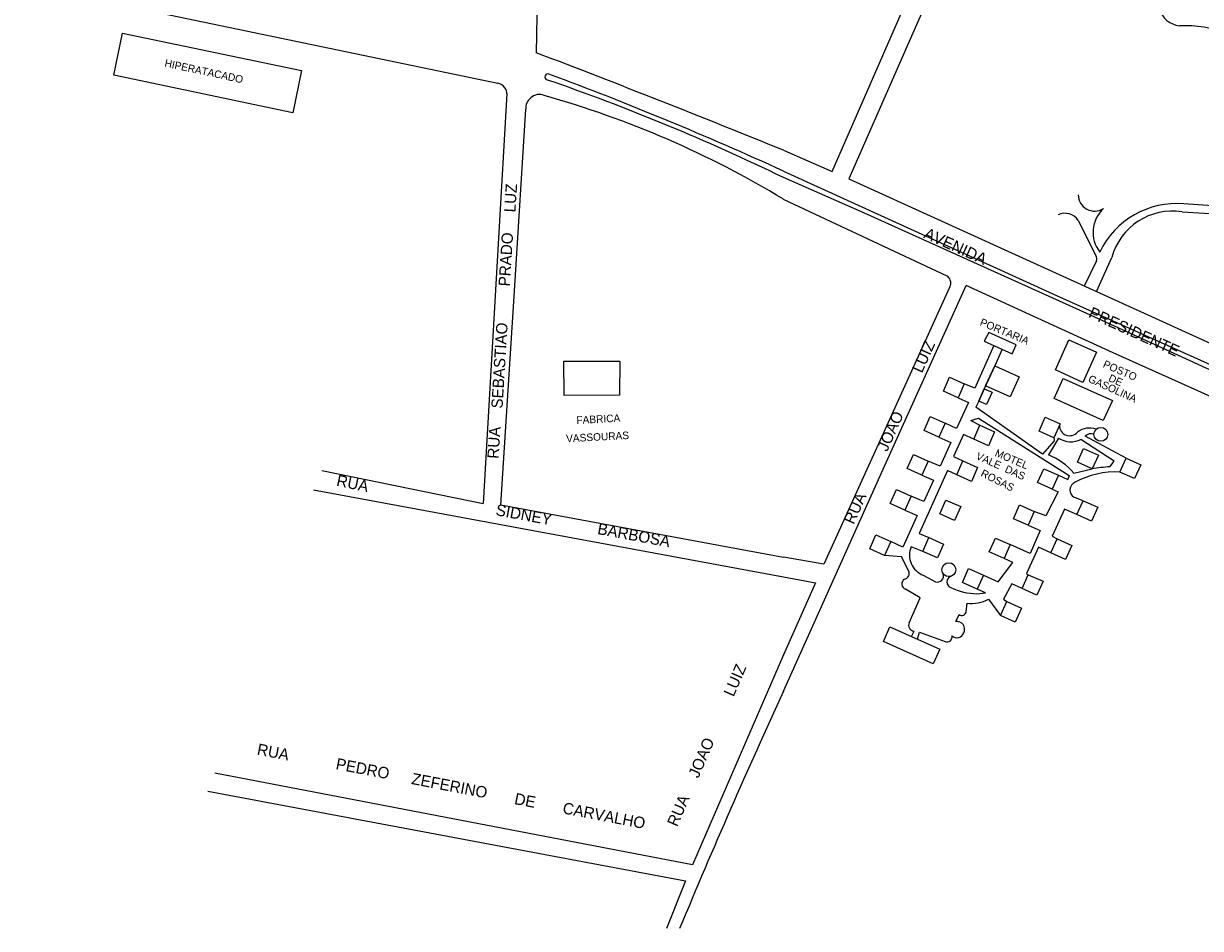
# Model space of a CAD drawing. Extents: x 325709 to 364434, y 7573432 to 7597073.
# Drawn here: x 344480 to 345102, y 7588003 to 7588481 of the extents above; entities that cross this region are included whole.
import ezdxf

# ---------------------------------------------------------------- set-up
doc = ezdxf.new("R2010")
doc.units = 0
for name, color, linetype in [('EDIFEXISTENT', 7, 'Continuous'), ('EDIFIDENTIF', 7, 'Continuous'), ('EDIFOBRAEXIS', 7, 'Continuous'), ('LOGRADOURO', 7, 'Continuous'), ('LOGRADOURO_TEXTO', 7, 'Continuous')]:
    doc.layers.add(name, color=color, linetype=linetype)

msp = doc.modelspace()

# ---------------------------------------------------------------- linework, layer by layer
at = {"layer": 'EDIFEXISTENT'}
for p, q in [((344527.43, 7588453.86), (344532.06, 7588476.09)), ((344532.06, 7588476.09), (344626.71, 7588456.36)), ((344626.71, 7588456.36), (344622.03, 7588433.92)), ((344622.03, 7588433.92), (344527.43, 7588453.86)), ((344989.92, 7588317.83), (344987.47, 7588313.21)), ((344987.47, 7588313.21), (345002.23, 7588306.6)), ((345004.36, 7588311.37), (344989.92, 7588317.83)), ((345025.03, 7588298.05), (345032.15, 7588313.96)), ((345032.15, 7588313.96), (345046.73, 7588307.44)), ((345002.23, 7588306.6), (345002.38, 7588306.94)), ((345002.38, 7588306.94), (345004.36, 7588311.37)), ((345046.73, 7588307.44), (345039.53, 7588291.36)), ((344765.39, 7588284.56), (344765.28, 7588302.65)), ((344765.28, 7588302.65), (344794.85, 7588302.61)), ((344794.85, 7588302.61), (344794.77, 7588284.68)), ((344988.19, 7588289.56), (344992.99, 7588300.28)), ((344992.99, 7588300.28), (345005.95, 7588294.48)), ((345005.95, 7588294.48), (345001.15, 7588283.76)), ((345039.53, 7588291.36), (345025.03, 7588298.05)), ((344965.84, 7588286.82), (344969.12, 7588294.17)), ((344969.12, 7588294.17), (344976.91, 7588290.68)), ((344976.91, 7588290.68), (344973.62, 7588283.34)), ((344984.52, 7588281.51), (344987.47, 7588288.12)), ((344987.47, 7588288.12), (344991.57, 7588286.29)), ((345001.15, 7588283.76), (344988.19, 7588289.56)), ((345024.46, 7588282.89), (345029.22, 7588293.52)), ((345029.22, 7588293.52), (345055.23, 7588281.88)), ((344794.77, 7588284.68), (344765.39, 7588284.56)), ((344973.62, 7588283.34), (344965.84, 7588286.82)), ((344991.57, 7588286.29), (344988.68, 7588279.85)), ((345050.39, 7588271.29), (345024.46, 7588282.89)), ((345055.23, 7588281.88), (345050.39, 7588271.29)), ((344988.68, 7588279.85), (344984.52, 7588281.51)), ((344955.66, 7588266.05), (344958.94, 7588273.4)), ((344958.94, 7588273.4), (344966.73, 7588269.91)), ((344966.73, 7588269.91), (344963.44, 7588262.57)), ((345016.45, 7588265.65), (345019.73, 7588273)), ((345019.73, 7588273), (345027.52, 7588269.51)), ((345027.52, 7588269.51), (345024.23, 7588262.17)), ((344963.44, 7588262.57), (344955.66, 7588266.05)), ((344981.87, 7588261.42), (344985.15, 7588268.77)), ((344985.15, 7588268.77), (344992.94, 7588265.28)), ((344992.94, 7588265.28), (344989.65, 7588257.94)), ((345024.23, 7588262.17), (345016.45, 7588265.65)), ((344989.65, 7588257.94), (344981.87, 7588261.42)), ((344946.72, 7588245.93), (344950, 7588253.28)), ((344950, 7588253.28), (344957.78, 7588249.79)), ((345036.69, 7588249.21), (345039.97, 7588256.55)), ((345039.97, 7588256.55), (345047.76, 7588253.07)), ((345047.76, 7588253.07), (345044.47, 7588245.72)), ((345059.14, 7588244.05), (345062.42, 7588251.4)), ((345062.42, 7588251.4), (345070.21, 7588247.91)), ((344954.5, 7588242.45), (344946.72, 7588245.93)), ((344957.78, 7588249.79), (344954.5, 7588242.45)), ((344972.92, 7588242.63), (344976.2, 7588249.97)), ((344976.2, 7588249.97), (344983.98, 7588246.49)), ((344983.98, 7588246.49), (344980.7, 7588239.14)), ((345015.64, 7588238.49), (345018.92, 7588245.83)), ((345018.92, 7588245.83), (345026.71, 7588242.35)), ((345044.47, 7588245.72), (345036.69, 7588249.21)), ((345070.21, 7588247.91), (345066.92, 7588240.57)), ((344980.7, 7588239.14), (344972.92, 7588242.63)), ((345023.43, 7588235), (345015.64, 7588238.49)), ((345026.71, 7588242.35), (345023.43, 7588235)), ((345066.92, 7588240.57), (345059.14, 7588244.05)), ((344937.73, 7588227.44), (344941.01, 7588234.79)), ((344941.01, 7588234.79), (344948.8, 7588231.3)), ((344945.52, 7588223.96), (344937.73, 7588227.44)), ((344948.8, 7588231.3), (344945.52, 7588223.96)), ((344963.95, 7588221.9), (344967.23, 7588229.24)), ((344967.23, 7588229.24), (344975.02, 7588225.76)), ((345002.85, 7588219.37), (345006.13, 7588226.72)), ((345006.13, 7588226.72), (345013.92, 7588223.23)), ((345036.37, 7588221.56), (345039.65, 7588228.9)), ((345039.65, 7588228.9), (345047.44, 7588225.42)), ((344971.74, 7588218.41), (344963.95, 7588221.9)), ((344975.02, 7588225.76), (344971.74, 7588218.41)), ((345013.92, 7588223.23), (345010.63, 7588215.89)), ((345044.16, 7588218.08), (345036.37, 7588221.56)), ((345047.44, 7588225.42), (345044.16, 7588218.08)), ((345010.63, 7588215.89), (345002.85, 7588219.37)), ((344926.97, 7588203.44), (344930.25, 7588210.78)), ((344930.25, 7588210.78), (344938.04, 7588207.3)), ((344938.04, 7588207.3), (344934.75, 7588199.95)), ((344954.93, 7588202.13), (344958.21, 7588209.48)), ((344958.21, 7588209.48), (344966, 7588205.99)), ((344990.11, 7588201.84), (344993.39, 7588209.18)), ((344993.39, 7588209.18), (345001.18, 7588205.7)), ((345022.7, 7588201.32), (345025.98, 7588208.66)), ((345025.98, 7588208.66), (345033.77, 7588205.18)), ((344934.75, 7588199.95), (344926.97, 7588203.44)), ((344962.72, 7588198.65), (344954.93, 7588202.13)), ((344966, 7588205.99), (344962.72, 7588198.65)), ((344997.9, 7588198.36), (344990.11, 7588201.84)), ((345001.18, 7588205.7), (344997.9, 7588198.36)), ((345030.48, 7588197.83), (345022.7, 7588201.32)), ((345033.77, 7588205.18), (345030.48, 7588197.83)), ((344975.91, 7588185.69), (344979.19, 7588193.03)), ((344979.19, 7588193.03), (344986.98, 7588189.55)), ((344986.98, 7588189.55), (344983.7, 7588182.21)), ((345007.46, 7588182.46), (345010.74, 7588189.8)), ((345010.74, 7588189.8), (345018.53, 7588186.32)), ((344983.7, 7588182.21), (344975.91, 7588185.69)), ((345015.24, 7588178.98), (345007.46, 7588182.46)), ((345018.53, 7588186.32), (345015.24, 7588178.98)), ((344996.04, 7588168.25), (344999.32, 7588175.59)), ((344999.32, 7588175.59), (345007.11, 7588172.11)), ((345007.11, 7588172.11), (345003.82, 7588164.76)), ((345003.82, 7588164.76), (344996.04, 7588168.25)), ((344934.2, 7588154.44), (344937.57, 7588162.18)), ((344937.57, 7588162.18), (344963.91, 7588150.39)), ((344960.49, 7588142.68), (344934.2, 7588154.44)), ((344963.91, 7588150.39), (344960.49, 7588142.68))]:
    msp.add_line(p, q, dxfattribs=at)
for centre in [(345049.04, 7588263.97), (344968.74, 7588192.42)]:
    msp.add_circle(centre, 3.67, dxfattribs=at)
at = {"layer": 'EDIFOBRAEXIS'}
for p, q in [((345092.05, 7588381.58), (345171.97, 7588376.89)), ((345173.8, 7588380.34), (345093, 7588385.84)), ((345037.11, 7588377.13), (345046.54, 7588358.13)), ((345046.78, 7588339.43), (345054.89, 7588357.44)), ((345046.77, 7588355.76), (345040.31, 7588342.38)), ((344980.29, 7588271.24), (344985.15, 7588268.77)), ((345026.73, 7588262.02), (345021.34, 7588253.24)), ((345062.42, 7588251.4), (345040.85, 7588263.02)), ((345034.88, 7588243.47), (345044.47, 7588245.72)), ((345026.71, 7588242.35), (345031.71, 7588240.09)), ((345039.65, 7588228.9), (345034.88, 7588230.74)), ((344954.93, 7588202.13), (344948.87, 7588204.58)), ((344955.23, 7588189.49), (344961.7, 7588186.04)), ((344986.98, 7588189.55), (344994.89, 7588185.97)), ((344989.71, 7588176.82), (344996.04, 7588168.25)), ((344977.86, 7588170.16), (344978.38, 7588174.78)), ((344972.37, 7588164.99), (344974.26, 7588168.7)), ((344948.95, 7588157.09), (344950.37, 7588159.92))]:
    msp.add_line(p, q, dxfattribs=at)
for points in [[(344881.39, 7588403.14), (345025.72, 7588337.48), (345293.6, 7588217.05), (345463.58, 7588141.91), (345483.86, 7588132.84)], [(345482.39, 7588130.34), (345434.87, 7588151.92), (345174.01, 7588267.28), (345041.67, 7588327.94), (344924.14, 7588380.88), (344881.39, 7588399.73)], [(344992.61, 7588310.91), (344982.47, 7588288.49), (344976.9, 7588290.63)], [(344996.97, 7588308.95), (344992.99, 7588300.28), (344987.47, 7588288.12), (344984.52, 7588281.51), (344983.07, 7588278.32)], [(344973.62, 7588283.34), (344979.08, 7588280.87), (344972.82, 7588267.03), (344966.73, 7588269.91)], [(345024.38, 7588260.52), (345018.29, 7588253.51), (344983.07, 7588278.32)], [(344980.29, 7588271.24), (344984.43, 7588272.58), (345032.42, 7588242.27), (345031.71, 7588240.09)], [(344981.87, 7588261.42), (344976.49, 7588263.86), (344971.26, 7588252.28), (344976.2, 7588249.97)], [(344963.44, 7588262.57), (344969.75, 7588259.72), (344964.1, 7588247.22), (344957.78, 7588249.79)], [(345053.84, 7588246.86), (345056.17, 7588249.81), (345038.55, 7588261.32)], [(344972.92, 7588242.63), (344968.1, 7588244.8), (344953.05, 7588211.53), (344958.21, 7588209.48)], [(344954.5, 7588242.45), (344960.59, 7588239.7), (344955.48, 7588228.41), (344948.8, 7588231.3)], [(345023.43, 7588235), (345026.61, 7588233.64), (345020.04, 7588220.9), (345013.92, 7588223.23)], [(344945.52, 7588223.96), (344952.05, 7588221.01), (344944.49, 7588204.3), (344938.04, 7588207.3)], [(345036.37, 7588221.56), (345029.83, 7588224.52), (345023.32, 7588210.12), (345025.98, 7588208.66)], [(345010.63, 7588215.89), (345017.05, 7588213.13), (345011.67, 7588200.99), (345001.18, 7588205.7)], [(345022.7, 7588201.32), (345016.1, 7588204.3), (345009.83, 7588190.44), (345010.74, 7588189.8)], [(344947.67, 7588191.73), (344943.73, 7588199.23), (344934.75, 7588199.95)], [(344994.89, 7588185.97), (345002.61, 7588196.22), (344997.9, 7588198.36)], [(345007.46, 7588182.46), (345002.11, 7588184.87), (344997.57, 7588176.84), (344999.32, 7588175.59)], [(344947.83, 7588164.37), (344953.56, 7588177.64), (344945.81, 7588182.09)], [(344983.49, 7588179.7), (344988.2, 7588180.14), (344983.7, 7588182.21)], [(344952.13, 7588155.66), (344953.28, 7588159.33), (344966.82, 7588154.43)]]:
    msp.add_lwpolyline(points, dxfattribs=at)
for centre, radius, start, end in [((345092.01, 7588492.38), 12.47, 130.10295, 263.34076), ((345093.29, 7588414.81), 65.24, 69.43853, 92.39807), ((344756.92, 7588452.93), 1.61, 75.94172, 243.80818), ((344392.85, 7587395.45), 1116.8, 64.0587, 71.01282), ((344130.95, 7586765.26), 1801.62, 65.38395, 69.65567), ((345045.8, 7588390.71), 8.69, 180.27509, 302.30512), ((345062.12, 7588370.8), 17.15, 132.88935, 217.4738), ((345089.22, 7588340.85), 45.15, 85.19222, 154.39965), ((345086.79, 7588349.01), 32.99, 80.82026, 165.19473), ((345029.98, 7588372.18), 8.68, 34.75523, 113.67323), ((345044.74, 7588356.76), 2.26, 333.69126, 37.25991), ((345032.59, 7588268.67), 5.4, 178.63712, 320.39743), ((345043, 7588256.82), 10.47, 70.15691, 126.62408), ((345044.02, 7588259.89), 4.46, 72.26869, 135.26747), ((345023.11, 7588261.24), 1.46, 330.52769, 39.8316), ((345033.25, 7588271.96), 11.88, 236.73355, 296.49412), ((345006.62, 7588218.58), 37.65, 41.37157, 66.98517), ((345062.37, 7588137.55), 109.64, 94.46642, 99.39639), ((345037.21, 7588234.55), 4.46, 112.70461, 238.48985), ((345056.87, 7588199.42), 44.69, 87.08817, 118.58463), ((344959.42, 7588200.14), 11.44, 157.1934, 248.52014), ((344944.49, 7588190.66), 3.36, 283.07196, 18.59959), ((344962.58, 7588189.28), 3.36, 254.83847, 16.56729), ((344970.96, 7588185.96), 3.21, 115.69963, 249.1676), ((344946.95, 7588184.89), 3.02, 124.29193, 247.81312), ((344984.21, 7588212.95), 33.27, 244.35417, 268.75481), ((344980.85, 7588193.49), 18.88, 262.47339, 297.98568), ((344975.66, 7588170.43), 2.22, 231.00939, 353.15385), ((344950.59, 7588162.99), 3.08, 153.40809, 265.92966), ((344973.07, 7588161.03), 4.02, 331.7004, 100.06905), ((344967.84, 7588156.85), 2.63, 247.20558, 15.17875), ((344973.03, 7588160.17), 3.73, 224.8152, 343.71023)]:
    msp.add_arc(centre, radius, start, end, dxfattribs=at)
at = {"layer": 'LOGRADOURO'}
for p, q in [((344479.78, 7588501.91), (344730.38, 7588449.66)), ((344751.29, 7588501.91), (344750.69, 7588465.73)), ((344907.02, 7588402.92), (344950.23, 7588501.91)), ((344960.93, 7588501.91), (344915.84, 7588399.01)), ((344735.09, 7588443.99), (344722.7, 7588227.44)), ((344881.39, 7588414.15), (344907.02, 7588402.92)), ((344967.85, 7588347.67), (344881.39, 7588388.24)), ((344969.18, 7588341.71), (344902.61, 7588195.3)), ((344637.43, 7588244.79), (344722.7, 7588227.44)), ((344633.04, 7588234.66), (344881.39, 7588188.71)), ((344732.06, 7588226.75), (344881.39, 7588199.06)), ((344902.61, 7588195.3), (344881.39, 7588199.06)), ((344881.39, 7588188.71), (344898.21, 7588185.42)), ((344898.21, 7588185.42), (344881.39, 7588147.35)), ((344881.39, 7588147.35), (344833.27, 7588036.43)), ((344833.27, 7588036.43), (344580.95, 7588084.84)), ((344577.25, 7588075.26), (344829.53, 7588027.92)), ((344829.53, 7588027.92), (344819.46, 7588002.75))]:
    msp.add_line(p, q, dxfattribs=at)
for points in [[(344732.06, 7588226.75), (344739.46, 7588342.56), (344745.15, 7588435.94)], [(344915.84, 7588399.01), (345159.81, 7588287.99), (345238.26, 7588252.29), (345245.01, 7588253.4), (345272.21, 7588241.88), (345277.1, 7588236.13), (345477.41, 7588146.16), (345539.86, 7588118.6)], [(344881.39, 7588128.27), (344933.08, 7588243.65), (344977.95, 7588342.63)], [(345464.81, 7588125.54), (345270.73, 7588212.39), (345259.63, 7588210.91), (345230.51, 7588224.24), (345227.79, 7588229.71), (345055.55, 7588307), (344977.95, 7588342.63)]]:
    msp.add_lwpolyline(points, dxfattribs=at)
for centre, radius, start, end in [((342602.85, 7582832.2), 6029.09, 67.794811, 69.130165), ((344729.07, 7588443.54), 6.26, 35.33512, 77.94824), ((344731.17, 7588444.58), 3.96, 351.57836, 40.72023), ((344752.27, 7588437.35), 6.34, 65.0667, 135.11452), ((344752, 7588436.4), 6.87, 127.90967, 183.91316), ((344617.85, 7587953.96), 507.99, 58.74874, 74.34387), ((344964.93, 7588343.66), 4.95, 22.54769, 53.9987), ((344965.01, 7588344.01), 4.76, 331.17169, 19.08783), ((348232.29, 7586588.3), 3687.83, 155.31785, 157.44651)]:
    msp.add_arc(centre, radius, start, end, dxfattribs=at)

# ---------------------------------------------------------------- texts
at = {"layer": 'EDIFIDENTIF'}
for s, rotation, p in [('HIPERATACADO', 347.82969, (344554.05, 7588458.47)), ('PORTARIA', 337.57571, (344984.81, 7588321.75)), ('POSTO', 336.47209, (345049.85, 7588299.66)), ('GASOLINA', 335.69916, (345042, 7588291.92)), ('DE', 335.83508, (345052.7, 7588292.31)), ('FABRICA', 3.07246, (344772.06, 7588269.46)), ('VASSOURAS', 3.07246, (344766.61, 7588259.76)), ('VALE  DAS', 335.64958, (344982.78, 7588251.08)), ('MOTEL', 336.98475, (344992.73, 7588252.65)), ('ROSAS', 333.2288, (344985.24, 7588242.09))]:
    msp.add_text(s, height=4, rotation=rotation, dxfattribs=at).set_placement(p)
at = {"layer": 'LOGRADOURO_TEXTO'}
for s, rotation, p in [('LUZ', 86.34325, (344739.68, 7588381.2)), ('PRADO', 86.34325, (344736.73, 7588342.07)), ('AVENIDA', 335.53237, (344955.03, 7588368.07)), ('PRESIDENTE', 335.53237, (345042.11, 7588326.14)), ('SEBASTIAO', 86.51452, (344732.89, 7588277.51)), ('LUIZ', 65.61589, (344954.5, 7588296.01)), ('JOAO', 65.86807, (344936.11, 7588254.48)), ('RUA', 86.51452, (344730.83, 7588250.96)), ('RUA', 348.49926, (344644.81, 7588236.83)), ('SIDNEY', 349.4961, (344728.97, 7588221.3)), ('RUA', 65.86807, (344918.46, 7588216.01)), ('BARBOSA', 349.4961, (344782.74, 7588211.33)), ('LUIZ', 66.54814, (344854.97, 7588124.9)), ('JOAO', 66.54814, (344836.35, 7588081.86)), ('RUA', 349.13966, (344602.83, 7588094.71)), ('PEDRO', 349.13966, (344644.46, 7588087.01)), ('ZEFERINO', 349.13966, (344684.4, 7588079.18)), ('DE', 349.13966, (344738.83, 7588068.56)), ('RUA', 66.54814, (344825.15, 7588056.17)), ('CARVALHO', 349.13966, (344764.33, 7588063.67))]:
    msp.add_text(s, height=6, rotation=rotation, dxfattribs=at).set_placement(p)

doc.saveas('drawing.dxf')
